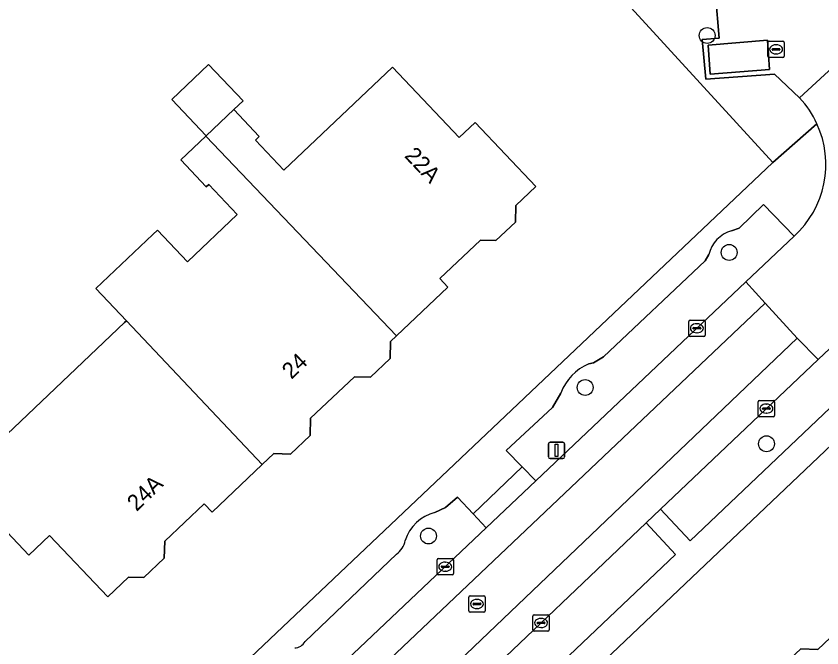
# Model space of a CAD drawing. Extents: x 161772 to 163126, y 383092 to 383917.
# Drawn here: x 162731.8 to 162781.48, y 383764.55 to 383803.51 of the extents above; entities that cross this region are included whole.
import ezdxf

# ---------------------------------------------------------------- set-up
doc = ezdxf.new("R2010")
doc.units = 0
for name, color, linetype in [('IMGEO_Boom', 7, 'Continuous'), ('IMGEO_Erf', 7, 'Continuous'), ('IMGEO_Groenvoorziening', 7, 'Continuous'), ('IMGEO_Kolk', 7, 'Continuous'), ('IMGEO_Lichtmast', 7, 'Continuous'), ('IMGEO_Pand', 7, 'Continuous'), ('IMGEO_Pand_nummerreeks', 7, 'Continuous'), ('IMGEO_Parkeervlak_open', 7, 'Continuous'), ('IMGEO_Rijbaan_lokaal_gesloten', 7, 'Continuous'), ('IMGEO_Rijbaan_lokaal_open', 7, 'Continuous'), ('IMGEO_Rioolput', 7, 'Continuous'), ('IMGEO_Voetpad_open', 7, 'Continuous'), ('IMGEO_Woonerf_open', 7, 'Continuous')]:
    doc.layers.add(name, color=color, linetype=linetype)

msp = doc.modelspace()

# ---------------------------------------------------------------- linework, layer by layer
at = {"layer": 'IMGEO_Boom'}
for centre in [(162774.409, 383802.312), (162775.759, 383788.932), (162766.882, 383780.605), (162778.066, 383777.133), (162757.227, 383771.442)]:
    msp.add_circle(centre, 0.489, dxfattribs=at)
at = {"layer": 'IMGEO_Erf'}
msp.add_lwpolyline([(162625.12, 383833.199), (162736.047, 383754.285), (162778.448, 383794.471), (162754.257, 383820.906)], dxfattribs=at)
for points in [[(162745.435, 383791.262), (162743.673, 383793.119), (162743.52, 383792.974), (162741.944, 383794.635), (162743.489, 383796.101), (162743.518, 383796.128), (162741.393, 383798.37), (162743.668, 383800.525), (162745.791, 383798.285), (162745.216, 383797.738), (162746.791, 383796.076), (162746.551, 383795.848), (162748.298, 383794.004), (162754.995, 383800.355), (162759.116, 383796.01), (162760.101, 383796.943), (162763.84, 383793), (162762.605, 383791.829), (162762.578, 383790.793), (162761.382, 383789.659), (162760.422, 383789.685), (162757.926, 383787.318), (162758.422, 383786.795), (162755.254, 383783.79), (162754.888, 383783.443), (162754.86, 383782.387), (162753.649, 383781.239), (162752.654, 383781.265), (162749.955, 383778.706), (162749.927, 383777.648), (162748.716, 383776.498), (162747.683, 383776.526), (162746.973, 383775.852), (162743.881, 383772.92), (162743.394, 383773.433), (162740.963, 383771.127), (162740.935, 383770.077), (162739.669, 383768.876), (162738.717, 383768.901), (162737.449, 383767.7), (162733.864, 383771.48), (162732.589, 383770.271), (162728.223, 383774.875), (162738.488, 383784.611), (162738.599, 383784.717), (162736.721, 383786.705), (162740.233, 383790.036), (162740.508, 383790.297), (162742.359, 383788.345)], [(162819.11, 383750), (162814.44, 383755.142), (162788.661, 383783.338), (162751.261, 383747.803), (162809.019, 383692.391), (162817.744, 383684.215), (162825.038, 383682.372), (162852.819, 383706.558), (162853.538, 383712.077), (162833.164, 383734.521)], [(162773.215, 383742.812), (162772.42, 383743.653), (162771.472, 383742.758), (162766.082, 383748.467), (162767.028, 383749.359), (162766.423, 383750), (162766.204, 383750.232), (162773.649, 383757.268), (162778.413, 383761.771), (162778.863, 383762.196), (162778.893, 383763.273), (162780.173, 383764.483), (162781.237, 383764.453), (162785.878, 383768.837), (162792.887, 383761.418), (162792.449, 383761.003), (162792.569, 383759.974), (162791.095, 383758.58), (162789.964, 383758.654), (162787.416, 383756.244), (162780.815, 383750), (162778.685, 383747.985)]]:
    msp.add_lwpolyline(points, close=True, dxfattribs=at)
at = {"layer": 'IMGEO_Groenvoorziening'}
for points in [[(162765.385, 383780.256), (162764.877, 383779.379), (162762.02, 383776.722), (162762.995, 383775.714), (162763.84, 383774.841), (162776.793, 383787.116), (162779.761, 383789.928), (162777.873, 383791.88), (162776.375, 383790.431), (162775.915, 383790.261)], [(162774.507, 383788.801), (162774.281, 383788.421), (162768.022, 383782.491), (162767.397, 383782.13), (162767.109, 383782.056)], [(162746.524, 383761.95), (162741.953, 383757.596), (162743.698, 383755.755), (162744.4, 383756.42), (162760.789, 383771.951), (162759.985, 383772.803), (162759.002, 383773.847), (162758.266, 383773.199), (162757.615, 383772.885)], [(162755.244, 383770.323), (162749.609, 383764.935)]]:
    msp.add_lwpolyline(points, dxfattribs=at)
for points in [[(162771.524, 383773.1), (162773.35, 383771.145), (162784.868, 383782.076), (162783.04, 383784.018), (162781.242, 383782.324)], [(162748.992, 383751.624), (162748.551, 383751.195), (162750.338, 383749.296), (162772.458, 383770.298), (162770.636, 383772.254)]]:
    msp.add_lwpolyline(points, close=True, dxfattribs=at)
for centre, radius, start, end in [((162776.428, 383788.357), 1.972, 105.0897, 166.9877), ((162768.314, 383779.176), 3.122, 112.7053, 159.7656), ((162758.21, 383770.415), 2.541, 103.5486, 162.6353), ((162754.489, 383771.401), 1.316, 305.0086, 350.0403), ((162748.951, 383765.295), 0.75, 271.8652, 331.3296)]:
    msp.add_arc(centre, radius, start, end, dxfattribs=at)
at = {"layer": 'IMGEO_Kolk'}
for p, q in [((162778.153, 383801.03), (162778.153, 383801.882)), ((162778.228, 383801.956), (162779.08, 383801.956)), ((162779.154, 383801.882), (162779.154, 383801.03)), ((162778.412, 383801.45), (162778.412, 383801.462)), ((162778.85, 383801.413), (162778.452, 383801.413)), ((162778.455, 383801.499), (162778.853, 383801.499)), ((162778.641, 383801.736), (162778.666, 383801.736)), ((162778.896, 383801.462), (162778.896, 383801.45)), ((162779.08, 383800.956), (162778.228, 383800.956)), ((162778.664, 383801.176), (162778.639, 383801.176)), ((162773.273, 383783.829), (162773.273, 383784.681)), ((162773.348, 383784.755), (162774.2, 383784.755)), ((162773.761, 383784.535), (162773.786, 383784.535)), ((162774.274, 383784.681), (162774.274, 383783.829)), ((162773.532, 383784.249), (162773.532, 383784.261)), ((162773.97, 383784.212), (162773.572, 383784.212)), ((162773.575, 383784.298), (162773.973, 383784.298)), ((162774.016, 383784.261), (162774.016, 383784.249)), ((162774.2, 383783.755), (162773.348, 383783.755)), ((162773.784, 383783.975), (162773.759, 383783.975)), ((162777.557, 383778.875), (162777.557, 383779.727)), ((162777.632, 383779.801), (162778.484, 383779.801)), ((162778.045, 383779.581), (162778.07, 383779.581)), ((162778.558, 383779.727), (162778.558, 383778.875)), ((162777.816, 383779.295), (162777.816, 383779.307)), ((162778.254, 383779.258), (162777.856, 383779.258)), ((162777.859, 383779.344), (162778.257, 383779.344)), ((162778.3, 383779.307), (162778.3, 383779.295)), ((162778.484, 383778.801), (162777.632, 383778.801)), ((162778.068, 383779.021), (162778.043, 383779.021)), ((162757.756, 383769.125), (162757.756, 383769.977)), ((162757.831, 383770.051), (162758.683, 383770.051)), ((162758.058, 383769.594), (162758.456, 383769.594)), ((162758.244, 383769.831), (162758.269, 383769.831)), ((162758.757, 383769.977), (162758.757, 383769.125)), ((162758.015, 383769.545), (162758.015, 383769.557)), ((162758.453, 383769.508), (162758.055, 383769.508)), ((162758.267, 383769.271), (162758.242, 383769.271)), ((162758.499, 383769.557), (162758.499, 383769.545)), ((162758.683, 383769.051), (162757.831, 383769.051)), ((162763.662, 383765.657), (162763.662, 383766.509)), ((162763.737, 383766.583), (162764.589, 383766.583)), ((162763.964, 383766.126), (162764.362, 383766.126)), ((162764.15, 383766.363), (162764.175, 383766.363)), ((162764.663, 383766.509), (162764.663, 383765.657)), ((162763.921, 383766.077), (162763.921, 383766.089)), ((162764.359, 383766.04), (162763.961, 383766.04)), ((162764.173, 383765.803), (162764.148, 383765.803)), ((162764.405, 383766.089), (162764.405, 383766.077)), ((162764.589, 383765.583), (162763.737, 383765.583))]:
    msp.add_line(p, q, dxfattribs=at)
for points in [[(162778.153, 383801.03), (162778.153, 383801.882)], [(162778.228, 383801.956), (162779.08, 383801.956)], [(162779.154, 383801.882), (162779.154, 383801.03)], [(162779.08, 383800.956), (162778.228, 383800.956)], [(162773.273, 383783.829), (162773.273, 383784.681)], [(162773.348, 383784.755), (162774.2, 383784.755)], [(162774.274, 383784.681), (162774.274, 383783.829)], [(162774.2, 383783.755), (162773.348, 383783.755)], [(162777.557, 383778.875), (162777.557, 383779.727)], [(162777.632, 383779.801), (162778.484, 383779.801)], [(162778.558, 383779.727), (162778.558, 383778.875)], [(162778.484, 383778.801), (162777.632, 383778.801)], [(162757.756, 383769.125), (162757.756, 383769.977)], [(162757.831, 383770.051), (162758.683, 383770.051)], [(162758.757, 383769.977), (162758.757, 383769.125)], [(162758.683, 383769.051), (162757.831, 383769.051)], [(162763.662, 383765.657), (162763.662, 383766.509)], [(162763.737, 383766.583), (162764.589, 383766.583)], [(162764.663, 383766.509), (162764.663, 383765.657)], [(162764.589, 383765.583), (162763.737, 383765.583)]]:
    msp.add_lwpolyline(points, dxfattribs=at)
for centre, radius, start, end in [((162778.23, 383801.88), 0.0765, 91.552, 178.448), ((162778.23, 383801.88), 0.0765, 91.552, 178.448), ((162779.078, 383801.88), 0.0765, 1.552, 88.448), ((162779.078, 383801.88), 0.0765, 1.552, 88.448), ((162778.452, 383801.459), 0.0403, 85.8775, 175.7526), ((162778.449, 383801.449), 0.0366, 178.938, 274.7102), ((162778.853, 383801.456), 0.043, 264.8664, 352.4533), ((162778.857, 383801.461), 0.0386, 1.7309, 96.639), ((162778.23, 383801.032), 0.0765, 181.552, 268.448), ((162778.23, 383801.032), 0.0765, 181.552, 268.448), ((162779.078, 383801.032), 0.0765, 271.552, 358.448), ((162779.078, 383801.032), 0.0765, 271.552, 358.448), ((162773.35, 383784.679), 0.0765, 91.552, 178.448), ((162773.35, 383784.679), 0.0765, 91.552, 178.448), ((162774.198, 383784.679), 0.0765, 1.552, 88.448), ((162774.198, 383784.679), 0.0765, 1.552, 88.448), ((162773.572, 383784.258), 0.0403, 85.8775, 175.7526), ((162773.569, 383784.248), 0.0366, 178.938, 274.7102), ((162773.973, 383784.255), 0.043, 264.8664, 352.4533), ((162773.977, 383784.26), 0.0386, 1.7309, 96.639), ((162773.35, 383783.831), 0.0765, 181.552, 268.448), ((162773.35, 383783.831), 0.0765, 181.552, 268.448), ((162774.198, 383783.831), 0.0765, 271.552, 358.448), ((162774.198, 383783.831), 0.0765, 271.552, 358.448), ((162777.634, 383779.725), 0.0765, 91.552, 178.448), ((162777.634, 383779.725), 0.0765, 91.552, 178.448), ((162778.482, 383779.725), 0.0765, 1.552, 88.448), ((162778.482, 383779.725), 0.0765, 1.552, 88.448), ((162777.856, 383779.304), 0.0403, 85.8775, 175.7526), ((162777.853, 383779.294), 0.0366, 178.938, 274.7102), ((162778.257, 383779.301), 0.043, 264.8664, 352.4533), ((162778.261, 383779.306), 0.0386, 1.7309, 96.639), ((162777.634, 383778.877), 0.0765, 181.552, 268.448), ((162777.634, 383778.877), 0.0765, 181.552, 268.448), ((162778.482, 383778.877), 0.0765, 271.552, 358.448), ((162778.482, 383778.877), 0.0765, 271.552, 358.448), ((162757.833, 383769.975), 0.0765, 91.552, 178.448), ((162757.833, 383769.975), 0.0765, 91.552, 178.448), ((162758.055, 383769.554), 0.0403, 85.8775, 175.7526), ((162758.46, 383769.556), 0.0386, 1.7309, 96.639), ((162758.681, 383769.975), 0.0765, 1.552, 88.448), ((162758.681, 383769.975), 0.0765, 1.552, 88.448), ((162757.833, 383769.127), 0.0765, 181.552, 268.448), ((162757.833, 383769.127), 0.0765, 181.552, 268.448), ((162758.052, 383769.544), 0.0366, 178.938, 274.7102), ((162758.456, 383769.551), 0.043, 264.8664, 352.4533), ((162758.681, 383769.127), 0.0765, 271.552, 358.448), ((162758.681, 383769.127), 0.0765, 271.552, 358.448), ((162763.739, 383766.507), 0.0765, 91.552, 178.448), ((162763.739, 383766.507), 0.0765, 91.552, 178.448), ((162763.961, 383766.086), 0.0403, 85.8775, 175.7526), ((162764.366, 383766.088), 0.0386, 1.7309, 96.639), ((162764.587, 383766.507), 0.0765, 1.552, 88.448), ((162764.587, 383766.507), 0.0765, 1.552, 88.448), ((162763.739, 383765.659), 0.0765, 181.552, 268.448), ((162763.739, 383765.659), 0.0765, 181.552, 268.448), ((162763.958, 383766.076), 0.0366, 178.938, 274.7102), ((162764.362, 383766.083), 0.043, 264.8664, 352.4533), ((162764.587, 383765.659), 0.0765, 271.552, 358.448), ((162764.587, 383765.659), 0.0765, 271.552, 358.448)]:
    msp.add_arc(centre, radius, start, end, dxfattribs=at)
for centre, major_axis, ratio, start_param, end_param in [((162778.64, 383801.456), (-0.387, 0.002), 0.722429, 4.712389, 7.853982), ((162778.665, 383801.456), (-0.39, 0.002), 0.717154, 1.570796, 4.712389), ((162773.76, 383784.255), (-0.387, 0.002), 0.722429, 4.712389, 7.853982), ((162773.785, 383784.255), (-0.39, 0.002), 0.717154, 1.570796, 4.712389), ((162778.044, 383779.301), (-0.387, 0.002), 0.722429, 4.712389, 7.853982), ((162778.069, 383779.301), (-0.39, 0.002), 0.717154, 1.570796, 4.712389), ((162758.243, 383769.551), (-0.387, 0.002), 0.722429, 4.712389, 7.853982), ((162758.268, 383769.551), (-0.39, 0.002), 0.717154, 1.570796, 4.712389), ((162764.149, 383766.083), (-0.387, 0.002), 0.722429, 4.712389, 7.853982), ((162764.174, 383766.083), (-0.39, 0.002), 0.717154, 1.570796, 4.712389)]:
    msp.add_ellipse(centre, major_axis=major_axis, ratio=ratio, start_param=start_param, end_param=end_param, dxfattribs=at)
at = {"layer": 'IMGEO_Lichtmast'}
for p, q in [((162764.62, 383776.325), (162764.62, 383777.125)), ((162764.62, 383777.125), (162764.62, 383776.325)), ((162764.72, 383777.225), (162765.51, 383777.225)), ((162765.51, 383777.225), (162764.72, 383777.225)), ((162765.61, 383777.125), (162765.61, 383776.325)), ((162765.61, 383776.325), (162765.61, 383777.125)), ((162765.51, 383776.225), (162764.72, 383776.225)), ((162764.72, 383776.225), (162765.51, 383776.225))]:
    msp.add_line(p, q, dxfattribs=at)
msp.add_lwpolyline([(162765.04, 383777.1), (162765.19, 383777.1), (162765.19, 383776.35), (162765.04, 383776.35), (162765.04, 383777.1)], dxfattribs=at)
for centre, start, end in [((162764.72, 383777.125), 90, 180), ((162764.72, 383777.125), 90, 180), ((162765.51, 383777.125), 0, 90), ((162765.51, 383777.125), 360, 90), ((162764.72, 383776.325), 180, 270), ((162764.72, 383776.325), 180, 270), ((162765.51, 383776.325), 270, 0), ((162765.51, 383776.325), 270, 0)]:
    msp.add_arc(centre, 0.1, start, end, dxfattribs=at)
at = {"layer": 'IMGEO_Pand'}
for points in [[(162743.518, 383796.128), (162745.216, 383797.738), (162745.791, 383798.285), (162743.668, 383800.525), (162741.393, 383798.37)], [(162760.101, 383796.943), (162759.116, 383796.01), (162754.995, 383800.355), (162748.298, 383794.004), (162746.551, 383795.848), (162746.791, 383796.076), (162745.216, 383797.738), (162743.518, 383796.128), (162743.489, 383796.101), (162755.254, 383783.79), (162758.422, 383786.795), (162757.926, 383787.318), (162760.422, 383789.685), (162761.382, 383789.659), (162762.578, 383790.793), (162762.605, 383791.829), (162763.84, 383793)], [(162743.489, 383796.101), (162741.944, 383794.635), (162743.52, 383792.974), (162743.673, 383793.119), (162745.435, 383791.262), (162742.359, 383788.345), (162740.508, 383790.297), (162740.233, 383790.036), (162736.721, 383786.705), (162738.599, 383784.717), (162746.973, 383775.852), (162747.683, 383776.526), (162748.716, 383776.498), (162749.927, 383777.648), (162749.955, 383778.706), (162752.654, 383781.265), (162753.649, 383781.239), (162754.86, 383782.387), (162754.888, 383783.443), (162755.254, 383783.79)], [(162738.599, 383784.717), (162738.488, 383784.611), (162728.223, 383774.875), (162732.589, 383770.271), (162733.864, 383771.48), (162737.449, 383767.7), (162738.717, 383768.901), (162739.669, 383768.876), (162740.935, 383770.077), (162740.963, 383771.127), (162743.394, 383773.433), (162743.881, 383772.92), (162746.973, 383775.852)], [(162785.878, 383768.837), (162781.237, 383764.453), (162780.173, 383764.483), (162778.893, 383763.273), (162778.863, 383762.196), (162778.413, 383761.771), (162781.862, 383758.123), (162783.82, 383759.973), (162787.416, 383756.244), (162789.964, 383758.654), (162791.095, 383758.58), (162792.569, 383759.974), (162792.449, 383761.003), (162792.887, 383761.418)]]:
    msp.add_lwpolyline(points, close=True, dxfattribs=at)
at = {"layer": 'IMGEO_Parkeervlak_open'}
msp.add_lwpolyline([(162774.474, 383801.718), (162774.586, 383799.929), (162778.239, 383800.219), (162778.133, 383802.015)], close=True, dxfattribs=at)
at = {"layer": 'IMGEO_Rijbaan_lokaal_gesloten'}
for points in [[(162763.84, 383774.841), (162760.789, 383771.951), (162744.4, 383756.42), (162745.663, 383755.144), (162777.982, 383785.8), (162776.793, 383787.116)], [(162770.636, 383772.254), (162771.524, 383773.1), (162781.242, 383782.324), (162779.964, 383783.649), (162747.766, 383752.922), (162748.992, 383751.624)]]:
    msp.add_lwpolyline(points, close=True, dxfattribs=at)
at = {"layer": 'IMGEO_Rijbaan_lokaal_open'}
for points in [[(162785.36, 383800.541), (162783.934, 383802.002), (162780.104, 383798.461)], [(162779.761, 383789.928), (162776.793, 383787.116), (162777.982, 383785.8), (162779.964, 383783.649), (162781.242, 383782.324), (162783.04, 383784.018), (162783.179, 383784.149)], [(162732.742, 383737.254), (162748.551, 383751.195), (162748.992, 383751.624), (162747.766, 383752.922), (162779.964, 383783.649), (162777.982, 383785.8), (162745.663, 383755.144), (162744.4, 383756.42), (162743.698, 383755.755), (162742.438, 383754.56), (162740.927, 383753.129), (162740.106, 383752.604), (162730.02, 383743.29), (162728.723, 383742.467), (162721.828, 383737.471)]]:
    msp.add_lwpolyline(points, dxfattribs=at)
for centre, radius, start, end in [((162775.757, 383794.375), 5.966, 24.7001, 43.2261), ((162775.738, 383794.363), 5.988, 312.2121, 24.7238)]:
    msp.add_arc(centre, radius, start, end, dxfattribs=at)
at = {"layer": 'IMGEO_Rioolput'}
for p, q in [((162759.711, 383766.825), (162759.711, 383767.677)), ((162759.786, 383767.751), (162760.638, 383767.751)), ((162760.712, 383767.677), (162760.712, 383766.825)), ((162759.97, 383767.245), (162759.97, 383767.257)), ((162760.408, 383767.208), (162760.01, 383767.208)), ((162760.013, 383767.294), (162760.411, 383767.294)), ((162760.199, 383767.531), (162760.224, 383767.531)), ((162760.454, 383767.257), (162760.454, 383767.245)), ((162760.638, 383766.751), (162759.786, 383766.751)), ((162760.222, 383766.971), (162760.197, 383766.971))]:
    msp.add_line(p, q, dxfattribs=at)
for points in [[(162759.711, 383766.825), (162759.711, 383767.677)], [(162759.786, 383767.751), (162760.638, 383767.751)], [(162760.712, 383767.677), (162760.712, 383766.825)], [(162760.638, 383766.751), (162759.786, 383766.751)]]:
    msp.add_lwpolyline(points, dxfattribs=at)
for centre, radius, start, end in [((162759.788, 383767.675), 0.0765, 91.552, 178.448), ((162759.788, 383767.675), 0.0765, 91.552, 178.448), ((162760.636, 383767.675), 0.0765, 1.552, 88.448), ((162760.636, 383767.675), 0.0765, 1.552, 88.448), ((162760.01, 383767.254), 0.0403, 85.8775, 175.7526), ((162760.007, 383767.244), 0.0366, 178.938, 274.7102), ((162760.411, 383767.251), 0.043, 264.8664, 352.4533), ((162760.415, 383767.256), 0.0386, 1.7309, 96.639), ((162759.788, 383766.827), 0.0765, 181.552, 268.448), ((162759.788, 383766.827), 0.0765, 181.552, 268.448), ((162760.636, 383766.827), 0.0765, 271.552, 358.448), ((162760.636, 383766.827), 0.0765, 271.552, 358.448)]:
    msp.add_arc(centre, radius, start, end, dxfattribs=at)
for centre, major_axis, ratio, start_param, end_param in [((162760.198, 383767.251), (-0.387, 0.002), 0.722429, 4.712389, 7.853982), ((162760.223, 383767.251), (-0.39, 0.002), 0.717154, 1.570796, 4.712389)]:
    msp.add_ellipse(centre, major_axis=major_axis, ratio=ratio, start_param=start_param, end_param=end_param, dxfattribs=at)
at = {"layer": 'IMGEO_Voetpad_open'}
for points in [[(162754.257, 383820.906), (162778.448, 383794.471), (162781.177, 383796.868)], [(162780.104, 383798.461), (162778.552, 383799.928), (162774.323, 383799.61), (162774.098, 383802.058), (162775.143, 383802.14), (162774.929, 383804.848)], [(162781.177, 383796.868), (162778.448, 383794.471), (162736.047, 383754.285), (162734.733, 383752.998)], [(162775.915, 383790.261), (162776.375, 383790.431), (162777.873, 383791.88), (162779.761, 383789.928)], [(162767.109, 383782.056), (162767.397, 383782.13), (162768.022, 383782.491), (162774.281, 383788.421), (162774.507, 383788.801)], [(162783.179, 383784.149), (162783.04, 383784.018), (162784.868, 383782.076), (162773.35, 383771.145), (162771.524, 383773.1), (162770.636, 383772.254), (162772.458, 383770.298), (162750.338, 383749.296), (162748.551, 383751.195)], [(162747.665, 383745), (162749.412, 383745.661), (162751.261, 383747.803), (162788.661, 383783.338)], [(162757.615, 383772.885), (162758.266, 383773.199), (162759.002, 383773.847), (162759.985, 383772.803), (162762.995, 383775.714), (162762.02, 383776.722), (162764.877, 383779.379), (162765.385, 383780.256)], [(162749.609, 383764.935), (162755.244, 383770.323)]]:
    msp.add_lwpolyline(points, dxfattribs=at)
msp.add_lwpolyline([(162762.995, 383775.714), (162759.985, 383772.803), (162760.789, 383771.951), (162763.84, 383774.841)], close=True, dxfattribs=at)
for centre, radius, start, end in [((162775.757, 383794.375), 5.966, 24.7001, 43.2261), ((162775.738, 383794.363), 5.988, 312.2121, 24.7238), ((162776.428, 383788.357), 1.972, 105.0897, 166.9877), ((162768.314, 383779.176), 3.122, 112.7053, 159.7656), ((162758.21, 383770.415), 2.541, 103.5486, 162.6353), ((162754.489, 383771.401), 1.316, 305.0086, 350.0403), ((162748.951, 383765.295), 0.75, 271.8652, 331.3296)]:
    msp.add_arc(centre, radius, start, end, dxfattribs=at)
at = {"layer": 'IMGEO_Woonerf_open'}
msp.add_lwpolyline([(162774.929, 383804.848), (162775.143, 383802.14), (162774.098, 383802.058), (162774.323, 383799.61), (162778.552, 383799.928), (162780.104, 383798.461), (162783.934, 383802.002), (162784.026, 383802.09), (162765.006, 383822.838)], dxfattribs=at)
msp.add_lwpolyline([(162778.133, 383802.015), (162778.239, 383800.219), (162774.586, 383799.929), (162774.474, 383801.718)], close=True, dxfattribs=at)

# ---------------------------------------------------------------- texts
at = {"layer": 'IMGEO_Pand_nummerreeks'}
for s, rotation, p in [('22A', 313.4816, (162755.693, 383794.852)), ('24', 43.7854, (162748.772, 383781.068)), ('24A', 44.0089, (162739.225, 383772.92))]:
    msp.add_text(s, height=1, rotation=rotation, dxfattribs=at).set_placement(p)

doc.saveas('drawing.dxf')
